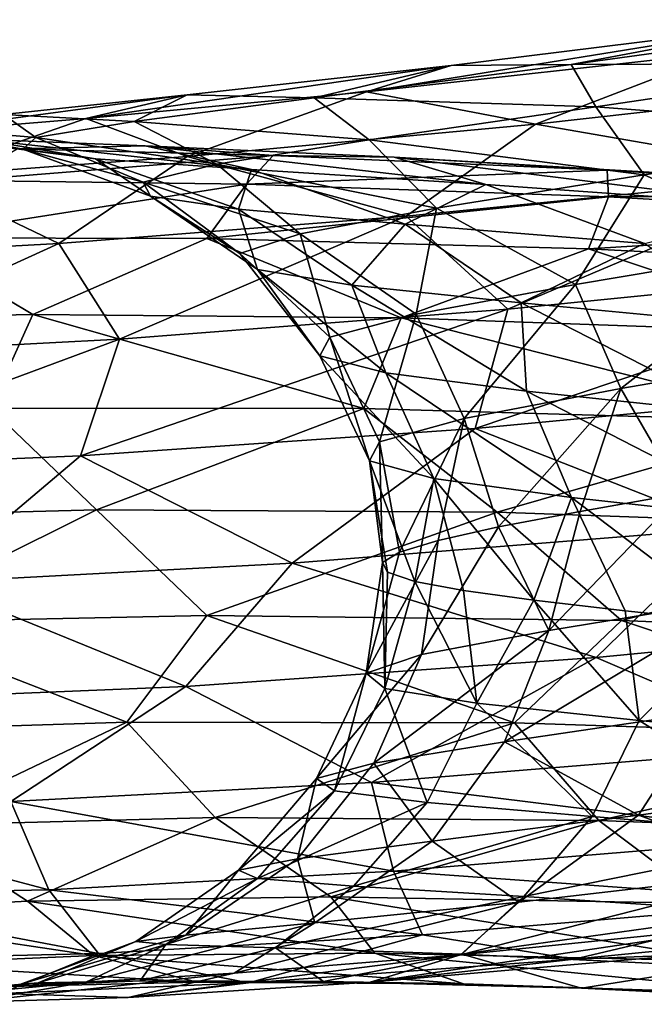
# Model space of a CAD drawing. Header units: metres. Extents: x -109 to 109, y -917 to 389.
# Tile 302 of 656: x -15.52 to -12.03, y -741.1 to -735.6. Entities that reach past the tile are written whole.
import ezdxf

# ---------------------------------------------------------------- set-up
doc = ezdxf.new("R2010")
doc.units = ezdxf.units.M
doc.layers.add('solid_24503124_XXX_01_SW0001', color=7, linetype='CONTINUOUS')

msp = doc.modelspace()

# ---------------------------------------------------------------- linework, layer by layer
at = {"layer": 'solid_24503124_XXX_01_SW0001'}
for points in [[(-13.584743, -736.002747, 8.845811), (-11.234116, -735.623169, 10.522009), (-13.112014, -735.854736, 8.302003)], [(-13.584743, -736.002747, 8.845811), (-11.599133, -735.782959, 11.141379), (-11.234116, -735.623169, 10.522009)], [(-13.112014, -735.854736, 8.302003), (-11.234116, -735.623169, 10.522009), (-12.441246, -735.85022, 8.004327)], [(-12.441246, -735.85022, 8.004327), (-10.62287, -735.599792, 10.115612), (-10.661049, -735.841858, 9.090903)], [(-11.234116, -735.623169, 10.522009), (-10.62287, -735.599792, 10.115612), (-12.441246, -735.85022, 8.004327)], [(-12.640524, -736.183472, 10.972445), (-11.599133, -735.782959, 11.141379), (-13.584743, -736.002747, 8.845811)], [(-12.640524, -736.183472, 10.972445), (-10.311441, -735.921997, 13.065852), (-11.599133, -735.782959, 11.141379)], [(-15.150919, -736.151917, 6.243143), (-13.112014, -735.854736, 8.302003), (-14.585745, -736.019409, 5.792277)], [(-15.150919, -736.151917, 6.243143), (-13.584743, -736.002747, 8.845811), (-13.112014, -735.854736, 8.302003)], [(-14.585745, -736.019409, 5.792277), (-13.112014, -735.854736, 8.302003), (-13.875498, -736.03595, 5.611665)], [(-13.875498, -736.03595, 5.611665), (-12.441246, -735.85022, 8.004327), (-12.303212, -736.085815, 6.998946)], [(-13.112014, -735.854736, 8.302003), (-12.441246, -735.85022, 8.004327), (-13.875498, -736.03595, 5.611665)], [(-12.441246, -735.85022, 8.004327), (-10.661049, -735.841858, 9.090903), (-12.303212, -736.085815, 6.998946)], [(-12.303212, -736.085815, 6.998946), (-10.661049, -735.841858, 9.090903), (-10.507418, -736.2229, 8.354385)], [(-11.019977, -736.463928, 13.147099), (-10.311441, -735.921997, 13.065852), (-12.640524, -736.183472, 10.972445)], [(-16.250217, -736.242126, 3.410192), (-14.585745, -736.019409, 5.792277), (-15.611268, -736.12854, 3.066947)], [(-16.250217, -736.242126, 3.410192), (-15.150919, -736.151917, 6.243143), (-14.585745, -736.019409, 5.792277)], [(-15.611268, -736.12854, 3.066947), (-14.585745, -736.019409, 5.792277), (-14.882175, -736.167664, 3.007974)], [(-14.585351, -736.364807, 8.512247), (-13.584743, -736.002747, 8.845811), (-15.150919, -736.151917, 6.243143)], [(-14.585745, -736.019409, 5.792277), (-13.875498, -736.03595, 5.611665), (-14.882175, -736.167664, 3.007974)], [(-14.585351, -736.364807, 8.512247), (-12.640524, -736.183472, 10.972445), (-13.584743, -736.002747, 8.845811)], [(-14.882175, -736.167664, 3.007974), (-13.875498, -736.03595, 5.611665), (-13.56845, -736.270386, 4.656163)], [(-13.875498, -736.03595, 5.611665), (-12.303212, -736.085815, 6.998946), (-13.56845, -736.270386, 4.656163)], [(-16.15694, -736.195801, 0.207508), (-15.611268, -736.12854, 3.066947), (-15.430674, -736.258423, 0.271322)], [(-15.611268, -736.12854, 3.066947), (-14.882175, -736.167664, 3.007974), (-15.430674, -736.258423, 0.271322)], [(-13.56845, -736.270386, 4.656163), (-12.303212, -736.085815, 6.998946), (-12.034204, -736.466125, 6.304258)], [(-12.303212, -736.085815, 6.998946), (-10.507418, -736.2229, 8.354385), (-12.034204, -736.466125, 6.304258)], [(-16.083378, -736.475952, 5.755353), (-15.150919, -736.151917, 6.243143), (-16.250217, -736.242126, 3.410192)], [(-16.083378, -736.475952, 5.755353), (-14.585351, -736.364807, 8.512247), (-15.150919, -736.151917, 6.243143)], [(-15.430674, -736.258423, 0.271322), (-14.882175, -736.167664, 3.007974), (-14.420639, -736.406494, 2.131889)], [(-14.882175, -736.167664, 3.007974), (-13.56845, -736.270386, 4.656163), (-14.420639, -736.406494, 2.131889)], [(-13.36322, -736.697388, 10.935564), (-12.640524, -736.183472, 10.972445), (-14.585351, -736.364807, 8.512247)], [(-13.36322, -736.697388, 10.935564), (-11.019977, -736.463928, 13.147099), (-12.640524, -736.183472, 10.972445)], [(-16.204737, -736.236389, -2.702304), (-16.15694, -736.195801, 0.207508), (-15.502394, -736.322693, -2.518184)], [(-16.204737, -736.236389, -2.702304), (-15.502394, -736.322693, -2.518184), (-15.097886, -736.376465, -5.277419)], [(-15.755654, -736.266907, -5.575765), (-16.204737, -736.236389, -2.702304), (-15.097886, -736.376465, -5.277419)], [(-16.15694, -736.195801, 0.207508), (-15.430674, -736.258423, 0.271322), (-15.502394, -736.322693, -2.518184)], [(-12.034204, -736.466125, 6.304258), (-10.507418, -736.2229, 8.354385), (-11.143415, -736.86377, 6.765063)], [(-15.755654, -736.266907, -5.575765), (-15.097886, -736.376465, -5.277419), (-14.226175, -736.436584, -7.924642)], [(-14.820153, -736.304932, -8.3279), (-15.755654, -736.266907, -5.575765), (-14.226175, -736.436584, -7.924642)], [(-15.534187, -736.321655, -8.485612), (-15.755654, -736.266907, -5.575765), (-14.820153, -736.304932, -8.3279)], [(-15.502394, -736.322693, -2.518184), (-15.430674, -736.258423, 0.271322), (-14.83202, -736.506958, -0.499917)], [(-15.430674, -736.258423, 0.271322), (-14.420639, -736.406494, 2.131889), (-14.83202, -736.506958, -0.499917)], [(-14.420639, -736.406494, 2.131889), (-13.56845, -736.270386, 4.656163), (-13.194127, -736.65332, 4.02283)], [(-13.56845, -736.270386, 4.656163), (-12.034204, -736.466125, 6.304258), (-13.194127, -736.65332, 4.02283)], [(-15.839771, -736.497314, -9.457391), (-15.534187, -736.321655, -8.485612), (-14.105421, -736.358948, -11.159221)], [(-14.105421, -736.358948, -11.159221), (-15.534187, -736.321655, -8.485612), (-14.820153, -736.304932, -8.3279)], [(-15.502394, -736.322693, -2.518184), (-14.83202, -736.506958, -0.499917), (-14.790667, -736.585815, -3.162794)], [(-15.097886, -736.376465, -5.277419), (-15.502394, -736.322693, -2.518184), (-14.790667, -736.585815, -3.162794)], [(-14.820153, -736.304932, -8.3279), (-14.226175, -736.436584, -7.924642), (-12.917649, -736.519714, -10.38308)], [(-13.430635, -736.367859, -10.878834), (-14.820153, -736.304932, -8.3279), (-12.917649, -736.519714, -10.38308)], [(-14.105421, -736.358948, -11.159221), (-14.820153, -736.304932, -8.3279), (-13.430635, -736.367859, -10.878834)], [(-15.302305, -736.849304, 8.357986), (-14.585351, -736.364807, 8.512247), (-16.083378, -736.475952, 5.755353)], [(-14.254937, -736.518738, -12.156269), (-15.839771, -736.497314, -9.457391), (-14.105421, -736.358948, -11.159221)], [(-15.302305, -736.849304, 8.357986), (-13.36322, -736.697388, 10.935564), (-14.585351, -736.364807, 8.512247)], [(-15.097886, -736.376465, -5.277419), (-14.790667, -736.585815, -3.162794), (-14.298494, -736.658508, -5.778206)], [(-14.226175, -736.436584, -7.924642), (-15.097886, -736.376465, -5.277419), (-14.298494, -736.658508, -5.778206)], [(-14.83202, -736.506958, -0.499917), (-14.420639, -736.406494, 2.131889), (-13.954906, -736.795532, 1.577594)], [(-14.420639, -736.406494, 2.131889), (-13.194127, -736.65332, 4.02283), (-13.954906, -736.795532, 1.577594)], [(-14.254937, -736.518738, -12.156269), (-14.105421, -736.358948, -11.159221), (-12.240439, -736.440125, -13.545986)], [(-12.240439, -736.440125, -13.545986), (-14.105421, -736.358948, -11.159221), (-13.430635, -736.367859, -10.878834)], [(-13.430635, -736.367859, -10.878834), (-12.917649, -736.519714, -10.38308), (-11.209643, -736.642944, -12.578962)], [(-11.626554, -736.473389, -13.152035), (-13.430635, -736.367859, -10.878834), (-11.209643, -736.642944, -12.578962)], [(-12.240439, -736.440125, -13.545986), (-13.430635, -736.367859, -10.878834), (-11.626554, -736.473389, -13.152035)], [(-14.226175, -736.436584, -7.924642), (-14.298494, -736.658508, -5.778206), (-13.368687, -736.741089, -8.270141)], [(-12.233253, -736.589783, -14.542949), (-14.254937, -736.518738, -12.156269), (-12.240439, -736.440125, -13.545986)], [(-12.917649, -736.519714, -10.38308), (-14.226175, -736.436584, -7.924642), (-13.368687, -736.741089, -8.270141)], [(-9.998995, -736.58197, -15.578738), (-12.240439, -736.440125, -13.545986), (-11.626554, -736.473389, -13.152035)], [(-12.233253, -736.589783, -14.542949), (-12.240439, -736.440125, -13.545986), (-9.998995, -736.58197, -15.578738)], [(-16.774958, -736.930176, 5.487166), (-15.302305, -736.849304, 8.357986), (-16.083378, -736.475952, 5.755353)], [(-16.165964, -736.818481, -10.143228), (-15.839771, -736.497314, -9.457391), (-14.254937, -736.518738, -12.156269)], [(-14.83202, -736.506958, -0.499917), (-13.954906, -736.795532, 1.577594), (-14.290854, -736.90509, -0.960756)], [(-14.790667, -736.585815, -3.162794), (-14.83202, -736.506958, -0.499917), (-14.290854, -736.90509, -0.960756)], [(-12.795407, -737.217468, 12.052466), (-11.019977, -736.463928, 13.147099), (-13.36322, -736.697388, 10.935564)], [(-13.194127, -736.65332, 4.02283), (-12.034204, -736.466125, 6.304258), (-12.416656, -737.078308, 4.611271)], [(-12.795407, -737.217468, 12.052466), (-10.234272, -736.960449, 14.163449), (-11.019977, -736.463928, 13.147099)], [(-12.034204, -736.466125, 6.304258), (-11.143415, -736.86377, 6.765063), (-12.416656, -737.078308, 4.611271)], [(-14.475547, -736.82196, -12.881135), (-16.165964, -736.818481, -10.143228), (-14.254937, -736.518738, -12.156269)], [(-14.475547, -736.82196, -12.881135), (-14.254937, -736.518738, -12.156269), (-12.233253, -736.589783, -14.542949)], [(-12.917649, -736.519714, -10.38308), (-13.368687, -736.741089, -8.270141), (-12.032274, -736.849426, -10.566752)], [(-11.209643, -736.642944, -12.578962), (-12.917649, -736.519714, -10.38308), (-12.032274, -736.849426, -10.566752)], [(-14.790667, -736.585815, -3.162794), (-14.290854, -736.90509, -0.960756), (-14.193531, -736.99585, -3.518802)], [(-14.298494, -736.658508, -5.778206), (-14.790667, -736.585815, -3.162794), (-14.193531, -736.99585, -3.518802)], [(-12.344037, -736.879395, -15.289558), (-14.475547, -736.82196, -12.881135), (-12.233253, -736.589783, -14.542949)], [(-12.344037, -736.879395, -15.289558), (-12.233253, -736.589783, -14.542949), (-9.839603, -736.727478, -16.5513)], [(-9.839603, -736.727478, -16.5513), (-12.233253, -736.589783, -14.542949), (-9.998995, -736.58197, -15.578738)], [(-14.298494, -736.658508, -5.778206), (-14.193531, -736.99585, -3.518802), (-13.665316, -737.082886, -6.02165)], [(-13.368687, -736.741089, -8.270141), (-14.298494, -736.658508, -5.778206), (-13.665316, -737.082886, -6.02165)], [(-13.954906, -736.795532, 1.577594), (-13.194127, -736.65332, 4.02283), (-13.307652, -737.243713, 2.270593)], [(-13.194127, -736.65332, 4.02283), (-12.416656, -737.078308, 4.611271), (-13.307652, -737.243713, 2.270593)], [(-14.963743, -737.384888, 9.53329), (-13.36322, -736.697388, 10.935564), (-15.302305, -736.849304, 8.357986)], [(-14.963743, -737.384888, 9.53329), (-12.795407, -737.217468, 12.052466), (-13.36322, -736.697388, 10.935564)], [(-9.839312, -737.008057, -17.30187), (-12.344037, -736.879395, -15.289558), (-9.839603, -736.727478, -16.5513)], [(-13.368687, -736.741089, -8.270141), (-13.665316, -737.082886, -6.02165), (-12.721569, -737.181519, -8.397423)], [(-12.032274, -736.849426, -10.566752), (-13.368687, -736.741089, -8.270141), (-12.721569, -737.181519, -8.397423)], [(-15.447536, -737.246643, -12.345836), (-17.026443, -737.278625, -9.429431), (-16.165964, -736.818481, -10.143228)], [(-15.447536, -737.246643, -12.345836), (-16.165964, -736.818481, -10.143228), (-14.475547, -736.82196, -12.881135)], [(-13.391288, -737.265015, -14.94594), (-15.447536, -737.246643, -12.345836), (-14.475547, -736.82196, -12.881135)], [(-13.391288, -737.265015, -14.94594), (-14.475547, -736.82196, -12.881135), (-12.344037, -736.879395, -15.289558)], [(-14.290854, -736.90509, -0.960756), (-13.954906, -736.795532, 1.577594), (-13.789179, -737.372131, -0.187353)], [(-13.954906, -736.795532, 1.577594), (-13.307652, -737.243713, 2.270593), (-13.789179, -737.372131, -0.187353)], [(-16.670393, -737.473206, 6.679777), (-15.302305, -736.849304, 8.357986), (-16.774958, -736.930176, 5.487166)], [(-16.670393, -737.473206, 6.679777), (-14.963743, -737.384888, 9.53329), (-15.302305, -736.849304, 8.357986)], [(-10.923647, -737.3526, -17.156515), (-13.391288, -737.265015, -14.94594), (-12.344037, -736.879395, -15.289558)], [(-12.032274, -736.849426, -10.566752), (-12.721569, -737.181519, -8.397423), (-11.392673, -737.307129, -10.577786)], [(-12.416656, -737.078308, 4.611271), (-11.143415, -736.86377, 6.765063), (-12.16346, -737.660095, 4.381044)], [(-10.923647, -737.3526, -17.156515), (-12.344037, -736.879395, -15.289558), (-9.839312, -737.008057, -17.30187)], [(-11.143415, -736.86377, 6.765063), (-10.914122, -737.444275, 6.493833), (-12.16346, -737.660095, 4.381044)], [(-14.290854, -736.90509, -0.960756), (-13.789179, -737.372131, -0.187353), (-13.845047, -737.476807, -2.691102)], [(-14.193531, -736.99585, -3.518802), (-14.290854, -736.90509, -0.960756), (-13.845047, -737.476807, -2.691102)], [(-14.193531, -736.99585, -3.518802), (-13.845047, -737.476807, -2.691102), (-13.475883, -737.572632, -5.166552)], [(-13.665316, -737.082886, -6.02165), (-14.193531, -736.99585, -3.518802), (-13.475883, -737.572632, -5.166552)], [(-12.978106, -737.882629, 12.143282), (-10.234272, -736.960449, 14.163449), (-12.795407, -737.217468, 12.052466)], [(-12.978106, -737.882629, 12.143282), (-10.376883, -737.636475, 14.283463), (-10.234272, -736.960449, 14.163449)], [(-13.665316, -737.082886, -6.02165), (-13.475883, -737.572632, -5.166552), (-12.690047, -737.674866, -7.540931)], [(-12.721569, -737.181519, -8.397423), (-13.665316, -737.082886, -6.02165), (-12.690047, -737.674866, -7.540931)], [(-13.307652, -737.243713, 2.270593), (-12.416656, -737.078308, 4.611271), (-13.038274, -737.827209, 2.084916)], [(-12.416656, -737.078308, 4.611271), (-12.16346, -737.660095, 4.381044), (-13.038274, -737.827209, 2.084916)], [(-15.180852, -738.036499, 9.588727), (-12.795407, -737.217468, 12.052466), (-14.963743, -737.384888, 9.53329)], [(-15.180852, -738.036499, 9.588727), (-12.978106, -737.882629, 12.143282), (-12.795407, -737.217468, 12.052466)], [(-12.721569, -737.181519, -8.397423), (-12.690047, -737.674866, -7.540931), (-11.514881, -737.798828, -9.74588)], [(-11.392673, -737.307129, -10.577786), (-12.721569, -737.181519, -8.397423), (-11.514881, -737.798828, -9.74588)], [(-15.685718, -737.769104, -12.60717), (-17.026443, -737.278625, -9.429431), (-15.447536, -737.246643, -12.345836)], [(-13.59994, -737.770935, -15.245871), (-15.685718, -737.769104, -12.60717), (-15.447536, -737.246643, -12.345836)], [(-13.59994, -737.770935, -15.245871), (-15.447536, -737.246643, -12.345836), (-13.391288, -737.265015, -14.94594)], [(-13.789179, -737.372131, -0.187353), (-13.307652, -737.243713, 2.270593), (-13.511859, -737.957581, -0.326353)], [(-11.096289, -737.844177, -17.489546), (-13.59994, -737.770935, -15.245871), (-13.391288, -737.265015, -14.94594)], [(-13.307652, -737.243713, 2.270593), (-13.038274, -737.827209, 2.084916), (-13.511859, -737.957581, -0.326353)], [(-11.096289, -737.844177, -17.489546), (-13.391288, -737.265015, -14.94594), (-10.923647, -737.3526, -17.156515)], [(-16.915161, -738.109009, 6.694734), (-14.963743, -737.384888, 9.53329), (-16.670393, -737.473206, 6.679777)], [(-16.915161, -738.109009, 6.694734), (-15.180852, -738.036499, 9.588727), (-14.963743, -737.384888, 9.53329)], [(-13.845047, -737.476807, -2.691102), (-13.789179, -737.372131, -0.187353), (-13.568265, -738.064575, -2.782767)], [(-13.789179, -737.372131, -0.187353), (-13.511859, -737.957581, -0.326353), (-13.568265, -738.064575, -2.782767)], [(-12.16346, -737.660095, 4.381044), (-10.914122, -737.444275, 6.493833), (-11.824941, -738.246887, 4.711415)], [(-13.845047, -737.476807, -2.691102), (-13.568265, -738.064575, -2.782767), (-13.208079, -738.162842, -5.211739)], [(-13.475883, -737.572632, -5.166552), (-13.845047, -737.476807, -2.691102), (-13.208079, -738.162842, -5.211739)], [(-13.475883, -737.572632, -5.166552), (-13.208079, -738.162842, -5.211739), (-12.439433, -738.267639, -7.541966)], [(-12.690047, -737.674866, -7.540931), (-13.475883, -737.572632, -5.166552), (-12.439433, -738.267639, -7.541966)], [(-13.038274, -737.827209, 2.084916), (-12.16346, -737.660095, 4.381044), (-12.846491, -738.433105, 2.260844)], [(-12.978106, -737.882629, 12.143282), (-11.559558, -738.439331, 13.400329), (-10.376883, -737.636475, 14.283463)], [(-12.16346, -737.660095, 4.381044), (-12.391918, -738.34668, 3.510784), (-12.846491, -738.433105, 2.260844)], [(-12.16346, -737.660095, 4.381044), (-11.824941, -738.246887, 4.711415), (-12.391918, -738.34668, 3.510784)], [(-12.690047, -737.674866, -7.540931), (-12.439433, -738.267639, -7.541966), (-11.289081, -738.394226, -9.706479)], [(-11.514881, -737.798828, -9.74588), (-12.690047, -737.674866, -7.540931), (-11.289081, -738.394226, -9.706479)], [(-15.685718, -737.769104, -12.60717), (-15.091369, -738.337952, -13.75095), (-16.865795, -738.384399, -10.899496)], [(-13.59994, -737.770935, -15.245871), (-15.091369, -738.337952, -13.75095), (-15.685718, -737.769104, -12.60717)], [(-13.59994, -737.770935, -15.245871), (-12.855296, -738.351257, -16.258368), (-15.091369, -738.337952, -13.75095)], [(-11.096289, -737.844177, -17.489546), (-12.855296, -738.351257, -16.258368), (-13.59994, -737.770935, -15.245871)], [(-13.511859, -737.957581, -0.326353), (-13.038274, -737.827209, 2.084916), (-13.400823, -738.573425, -0.332304)], [(-13.038274, -737.827209, 2.084916), (-13.1839, -738.507996, 0.975769), (-13.400823, -738.573425, -0.332304)], [(-13.038274, -737.827209, 2.084916), (-12.846491, -738.433105, 2.260844), (-13.1839, -738.507996, 0.975769)], [(-15.180852, -738.036499, 9.588727), (-13.999874, -738.635437, 11.086286), (-12.978106, -737.882629, 12.143282)], [(-12.978106, -737.882629, 12.143282), (-13.999874, -738.635437, 11.086286), (-11.559558, -738.439331, 13.400329)], [(-11.096289, -737.844177, -17.489546), (-10.22867, -738.443176, -18.351242), (-12.855296, -738.351257, -16.258368)], [(-13.568265, -738.064575, -2.782767), (-13.511859, -737.957581, -0.326353), (-13.495052, -738.631775, -1.65543)], [(-13.511859, -737.957581, -0.326353), (-13.400823, -738.573425, -0.332304), (-13.495052, -738.631775, -1.65543)], [(-16.915161, -738.109009, 6.694734), (-16.017756, -738.743225, 8.391068), (-15.180852, -738.036499, 9.588727)], [(-15.180852, -738.036499, 9.588727), (-16.017756, -738.743225, 8.391068), (-13.999874, -738.635437, 11.086286)], [(-13.568265, -738.064575, -2.782767), (-13.495052, -738.631775, -1.65543), (-13.466116, -738.685486, -2.986872)], [(-13.568265, -738.064575, -2.782767), (-13.466116, -738.685486, -2.986872), (-13.314391, -738.736755, -4.309229)], [(-13.208079, -738.162842, -5.211739), (-13.568265, -738.064575, -2.782767), (-13.314391, -738.736755, -4.309229)], [(-13.208079, -738.162842, -5.211739), (-13.314391, -738.736755, -4.309229), (-13.041946, -738.787903, -5.606948)], [(-13.208079, -738.162842, -5.211739), (-13.041946, -738.787903, -5.606948), (-12.64932, -738.841736, -6.874525)], [(-12.439433, -738.267639, -7.541966), (-13.208079, -738.162842, -5.211739), (-12.64932, -738.841736, -6.874525)], [(-12.439433, -738.267639, -7.541966), (-12.64932, -738.841736, -6.874525), (-12.139954, -738.900757, -8.101999)], [(-11.824941, -738.246887, 4.711415), (-11.475773, -738.832275, 5.392819), (-12.567045, -739.011353, 3.212716)], [(-12.391918, -738.34668, 3.510784), (-11.824941, -738.246887, 4.711415), (-12.567045, -739.011353, 3.212716)], [(-12.439433, -738.267639, -7.541966), (-12.139954, -738.900757, -8.101999), (-11.520655, -738.967224, -9.27534)], [(-11.289081, -738.394226, -9.706479), (-12.439433, -738.267639, -7.541966), (-11.520655, -738.967224, -9.27534)], [(-16.865795, -738.384399, -10.899496), (-15.091369, -738.337952, -13.75095), (-16.355711, -738.965942, -11.771416)], [(-15.091369, -738.337952, -13.75095), (-14.476439, -738.927856, -14.508165), (-16.355711, -738.965942, -11.771416)], [(-15.091369, -738.337952, -13.75095), (-12.855296, -738.351257, -16.258368), (-14.476439, -738.927856, -14.508165)], [(-12.855296, -738.351257, -16.258368), (-12.161243, -738.954712, -16.886316), (-14.476439, -738.927856, -14.508165)], [(-12.855296, -738.351257, -16.258368), (-10.22867, -738.443176, -18.351242), (-12.161243, -738.954712, -16.886316)], [(-12.846491, -738.433105, 2.260844), (-12.391918, -738.34668, 3.510784), (-12.567045, -739.011353, 3.212716)], [(-11.559558, -738.439331, 13.400329), (-13.999874, -738.635437, 11.086286), (-12.301537, -739.162109, 12.520972)], [(-12.846491, -738.433105, 2.260844), (-12.567045, -739.011353, 3.212716), (-13.277759, -739.146118, 0.878942)], [(-13.1839, -738.507996, 0.975769), (-12.846491, -738.433105, 2.260844), (-13.277759, -739.146118, 0.878942)], [(-11.559558, -738.439331, 13.400329), (-12.301537, -739.162109, 12.520972), (-9.640441, -738.905823, 14.512486)], [(-10.22867, -738.443176, -18.351242), (-9.482758, -739.064392, -18.841602), (-12.161243, -738.954712, -16.886316)], [(-13.1839, -738.507996, 0.975769), (-13.277759, -739.146118, 0.878942), (-13.58582, -739.249268, -1.540627)], [(-13.400823, -738.573425, -0.332304), (-13.1839, -738.507996, 0.975769), (-13.58582, -739.249268, -1.540627)], [(-13.495052, -738.631775, -1.65543), (-13.400823, -738.573425, -0.332304), (-13.58582, -739.249268, -1.540627)], [(-13.999874, -738.635437, 11.086286), (-16.017756, -738.743225, 8.391068), (-14.592682, -739.32312, 10.105963)], [(-13.999874, -738.635437, 11.086286), (-14.592682, -739.32312, 10.105963), (-12.301537, -739.162109, 12.520972)], [(-13.495052, -738.631775, -1.65543), (-13.58582, -739.249268, -1.540627), (-13.481248, -739.334717, -3.976833)], [(-13.466116, -738.685486, -2.986872), (-13.495052, -738.631775, -1.65543), (-13.481248, -739.334717, -3.976833)], [(-13.314391, -738.736755, -4.309229), (-13.466116, -738.685486, -2.986872), (-13.481248, -739.334717, -3.976833)], [(-16.017756, -738.743225, 8.391068), (-16.447739, -739.399475, 7.340017), (-14.592682, -739.32312, 10.105963)], [(-13.314391, -738.736755, -4.309229), (-13.481248, -739.334717, -3.976833), (-12.968969, -739.417664, -6.358997)], [(-13.041946, -738.787903, -5.606948), (-13.314391, -738.736755, -4.309229), (-12.968969, -739.417664, -6.358997)], [(-12.64932, -738.841736, -6.874525), (-13.041946, -738.787903, -5.606948), (-12.968969, -739.417664, -6.358997)], [(-12.64932, -738.841736, -6.874525), (-12.968969, -739.417664, -6.358997), (-12.061923, -739.513489, -8.618484)], [(-11.475773, -738.832275, 5.392819), (-11.693785, -739.467651, 5.44629), (-12.81293, -739.63269, 3.225289)], [(-12.567045, -739.011353, 3.212716), (-11.475773, -738.832275, 5.392819), (-12.81293, -739.63269, 3.225289)], [(-12.139954, -738.900757, -8.101999), (-12.64932, -738.841736, -6.874525), (-12.061923, -739.513489, -8.618484)], [(-14.92147, -739.522339, -13.607116), (-16.355711, -738.965942, -11.771416), (-14.476439, -738.927856, -14.508165)], [(-12.757189, -739.5271, -16.091841), (-14.92147, -739.522339, -13.607116), (-14.476439, -738.927856, -14.508165)], [(-12.757189, -739.5271, -16.091841), (-14.476439, -738.927856, -14.508165), (-12.161243, -738.954712, -16.886316)], [(-11.131484, -739.662903, 13.013884), (-9.640441, -738.905823, 14.512486), (-12.301537, -739.162109, 12.520972)], [(-11.520655, -738.967224, -9.27534), (-12.139954, -738.900757, -8.101999), (-12.061923, -739.513489, -8.618484)], [(-14.92147, -739.522339, -13.607116), (-16.630299, -739.577087, -10.788439), (-16.355711, -738.965942, -11.771416)], [(-10.205616, -739.610168, -18.174097), (-12.757189, -739.5271, -16.091841), (-12.161243, -738.954712, -16.886316)], [(-10.205616, -739.610168, -18.174097), (-12.161243, -738.954712, -16.886316), (-9.482758, -739.064392, -18.841602)], [(-11.520655, -738.967224, -9.27534), (-12.061923, -739.513489, -8.618484), (-10.790531, -739.637451, -10.691685)], [(-12.567045, -739.011353, 3.212716), (-12.81293, -739.63269, 3.225289), (-13.543817, -739.75177, 0.846615)], [(-13.277759, -739.146118, 0.878942), (-12.567045, -739.011353, 3.212716), (-13.543817, -739.75177, 0.846615)], [(-13.277759, -739.146118, 0.878942), (-13.543817, -739.75177, 0.846615), (-13.863828, -739.838196, -1.620457)], [(-13.58582, -739.249268, -1.540627), (-13.277759, -739.146118, 0.878942), (-13.863828, -739.838196, -1.620457)], [(-13.55599, -739.860107, 10.770594), (-12.301537, -739.162109, 12.520972), (-14.592682, -739.32312, 10.105963)], [(-13.55599, -739.860107, 10.770594), (-11.131484, -739.662903, 13.013884), (-12.301537, -739.162109, 12.520972)], [(-13.58582, -739.249268, -1.540627), (-13.863828, -739.838196, -1.620457), (-13.762487, -739.906311, -4.105362)], [(-13.481248, -739.334717, -3.976833), (-13.58582, -739.249268, -1.540627), (-13.762487, -739.906311, -4.105362)], [(-15.569429, -739.967224, 8.148041), (-14.592682, -739.32312, 10.105963), (-16.447739, -739.399475, 7.340017)], [(-15.569429, -739.967224, 8.148041), (-13.55599, -739.860107, 10.770594), (-14.592682, -739.32312, 10.105963)], [(-13.481248, -739.334717, -3.976833), (-13.762487, -739.906311, -4.105362), (-13.24476, -739.971741, -6.535964)], [(-12.968969, -739.417664, -6.358997), (-13.481248, -739.334717, -3.976833), (-13.24476, -739.971741, -6.535964)], [(-12.968969, -739.417664, -6.358997), (-13.24476, -739.971741, -6.535964), (-12.323637, -740.050598, -8.842143)], [(-12.061923, -739.513489, -8.618484), (-12.968969, -739.417664, -6.358997), (-12.323637, -740.050598, -8.842143)], [(-12.81293, -739.63269, 3.225289), (-11.693785, -739.467651, 5.44629), (-12.064944, -740.041748, 5.559693)], [(-11.693785, -739.467651, 5.44629), (-10.545218, -739.836121, 7.619156), (-12.064944, -740.041748, 5.559693)], [(-16.130617, -740.099609, -10.930878), (-16.630299, -739.577087, -10.788439), (-14.92147, -739.522339, -13.607116)], [(-14.428275, -740.056274, -13.660053), (-16.130617, -740.099609, -10.930878), (-14.92147, -739.522339, -13.607116)], [(-14.428275, -740.056274, -13.660053), (-14.92147, -739.522339, -13.607116), (-12.757189, -739.5271, -16.091841)], [(-12.286788, -740.07312, -16.058598), (-14.428275, -740.056274, -13.660053), (-12.757189, -739.5271, -16.091841)], [(-12.286788, -740.07312, -16.058598), (-12.757189, -739.5271, -16.091841), (-10.205616, -739.610168, -18.174097)], [(-12.061923, -739.513489, -8.618484), (-12.323637, -740.050598, -8.842143), (-11.030068, -740.158569, -10.958944)], [(-10.790531, -739.637451, -10.691685), (-12.061923, -739.513489, -8.618484), (-11.030068, -740.158569, -10.958944)], [(-13.543817, -739.75177, 0.846615), (-12.81293, -739.63269, 3.225289), (-13.217646, -740.187744, 3.271895)], [(-12.81293, -739.63269, 3.225289), (-12.064944, -740.041748, 5.559693), (-13.217646, -740.187744, 3.271895)], [(-9.773773, -740.168579, -18.061043), (-12.286788, -740.07312, -16.058598), (-10.205616, -739.610168, -18.174097)], [(-11.10331, -740.16394, 12.382051), (-11.131484, -739.662903, 13.013884), (-13.55599, -739.860107, 10.770594)], [(-13.543817, -739.75177, 0.846615), (-13.217646, -740.187744, 3.271895), (-13.969894, -740.286011, 0.821941)], [(-13.863828, -739.838196, -1.620457), (-13.543817, -739.75177, 0.846615), (-13.969894, -740.286011, 0.821941)], [(-13.433921, -740.35553, 10.15499), (-13.55599, -739.860107, 10.770594), (-15.569429, -739.967224, 8.148041)], [(-13.863828, -739.838196, -1.620457), (-13.969894, -740.286011, 0.821941), (-14.298385, -740.350403, -1.718773)], [(-13.762487, -739.906311, -4.105362), (-13.863828, -739.838196, -1.620457), (-14.298385, -740.350403, -1.718773)], [(-13.433921, -740.35553, 10.15499), (-11.10331, -740.16394, 12.382051), (-13.55599, -739.860107, 10.770594)], [(-12.064944, -740.041748, 5.559693), (-10.545218, -739.836121, 7.619156), (-11.2107, -740.351257, 7.617389)], [(-13.762487, -739.906311, -4.105362), (-14.298385, -740.350403, -1.718773), (-14.192392, -740.395996, -4.277516)], [(-13.24476, -739.971741, -6.535964), (-13.762487, -739.906311, -4.105362), (-14.192392, -740.395996, -4.277516)], [(-15.358705, -740.459412, 7.565439), (-15.569429, -739.967224, 8.148041), (-17.108229, -739.996399, 5.222054)], [(-15.358705, -740.459412, 7.565439), (-13.433921, -740.35553, 10.15499), (-15.569429, -739.967224, 8.148041)], [(-13.24476, -739.971741, -6.535964), (-14.192392, -740.395996, -4.277516), (-13.657053, -740.438965, -6.779951)], [(-12.323637, -740.050598, -8.842143), (-13.24476, -739.971741, -6.535964), (-13.657053, -740.438965, -6.779951)], [(-16.816462, -740.487793, 4.687382), (-15.358705, -740.459412, 7.565439), (-17.108229, -739.996399, 5.222054)], [(-15.476091, -740.523499, -11.059464), (-16.130617, -740.099609, -10.930878), (-14.428275, -740.056274, -13.660053)], [(-13.782513, -740.49939, -13.671665), (-15.476091, -740.523499, -11.059464), (-14.428275, -740.056274, -13.660053)], [(-13.782513, -740.49939, -13.671665), (-14.428275, -740.056274, -13.660053), (-12.286788, -740.07312, -16.058598)], [(-11.671218, -740.536011, -15.957686), (-13.782513, -740.49939, -13.671665), (-12.286788, -740.07312, -16.058598)], [(-12.323637, -740.050598, -8.842143), (-13.657053, -740.438965, -6.779951), (-12.705826, -740.496216, -9.153837)], [(-13.217646, -740.187744, 3.271895), (-12.064944, -740.041748, 5.559693), (-12.734517, -740.528015, 5.449153)], [(-12.064944, -740.041748, 5.559693), (-11.2107, -740.351257, 7.617389), (-12.734517, -740.528015, 5.449153)], [(-11.030068, -740.158569, -10.958944), (-12.323637, -740.050598, -8.842143), (-12.705826, -740.496216, -9.153837)], [(-11.671218, -740.536011, -15.957686), (-12.286788, -740.07312, -16.058598), (-9.773773, -740.168579, -18.061043)], [(-15.476091, -740.523499, -11.059464), (-16.704319, -740.588196, -8.197695), (-16.130617, -740.099609, -10.930878)], [(-13.969894, -740.286011, 0.821941), (-13.217646, -740.187744, 3.271895), (-13.872639, -740.644165, 3.054028)], [(-13.217646, -740.187744, 3.271895), (-12.734517, -740.528015, 5.449153), (-13.872639, -740.644165, 3.054028)], [(-11.064045, -740.523987, 11.610491), (-11.10331, -740.16394, 12.382051), (-13.433921, -740.35553, 10.15499)], [(-11.030068, -740.158569, -10.958944), (-12.705826, -740.496216, -9.153837), (-11.370655, -740.584045, -11.332253)], [(-13.969894, -740.286011, 0.821941), (-13.872639, -740.644165, 3.054028), (-14.593241, -740.712585, 0.501643)], [(-14.298385, -740.350403, -1.718773), (-13.969894, -740.286011, 0.821941), (-14.593241, -740.712585, 0.501643)], [(-13.271758, -740.711487, 9.40564), (-13.433921, -740.35553, 10.15499), (-15.358705, -740.459412, 7.565439)], [(-14.298385, -740.350403, -1.718773), (-14.593241, -740.712585, 0.501643), (-14.872904, -740.747925, -2.134311)], [(-14.192392, -740.395996, -4.277516), (-14.298385, -740.350403, -1.718773), (-14.872904, -740.747925, -2.134311)], [(-13.271758, -740.711487, 9.40564), (-11.064045, -740.523987, 11.610491), (-13.433921, -740.35553, 10.15499)], [(-11.2107, -740.351257, 7.617389), (-11.397698, -740.653442, 8.354671), (-13.058743, -740.822266, 6.134905)], [(-12.734517, -740.528015, 5.449153), (-11.2107, -740.351257, 7.617389), (-13.058743, -740.822266, 6.134905)], [(-14.192392, -740.395996, -4.277516), (-14.872904, -740.747925, -2.134311), (-14.70366, -740.76593, -4.77855)], [(-13.657053, -740.438965, -6.779951), (-14.192392, -740.395996, -4.277516), (-14.70366, -740.76593, -4.77855)], [(-15.080489, -740.815063, 6.859955), (-15.358705, -740.459412, 7.565439), (-16.816462, -740.487793, 4.687382)], [(-15.080489, -740.815063, 6.859955), (-13.271758, -740.711487, 9.40564), (-15.358705, -740.459412, 7.565439)], [(-13.657053, -740.438965, -6.779951), (-14.70366, -740.76593, -4.77855), (-14.091475, -740.783752, -7.354448)], [(-12.705826, -740.496216, -9.153837), (-13.657053, -740.438965, -6.779951), (-14.091475, -740.783752, -7.354448)], [(-16.432379, -740.846802, 4.045166), (-15.080489, -740.815063, 6.859955), (-16.816462, -740.487793, 4.687382)], [(-15.106515, -740.825928, -10.39264), (-16.704319, -740.588196, -8.197695), (-15.476091, -740.523499, -11.059464)], [(-13.536764, -740.813843, -12.961452), (-15.476091, -740.523499, -11.059464), (-13.782513, -740.49939, -13.671665)], [(-13.536764, -740.813843, -12.961452), (-15.106515, -740.825928, -10.39264), (-15.476091, -740.523499, -11.059464)], [(-12.734517, -740.528015, 5.449153), (-13.058743, -740.822266, 6.134905), (-14.322214, -740.92511, 3.665548)], [(-13.872639, -740.644165, 3.054028), (-12.734517, -740.528015, 5.449153), (-14.322214, -740.92511, 3.665548)], [(-12.705826, -740.496216, -9.153837), (-14.091475, -740.783752, -7.354448), (-13.052789, -740.818787, -9.788292)], [(-11.554311, -740.858154, -15.22468), (-13.782513, -740.49939, -13.671665), (-11.671218, -740.536011, -15.957686)], [(-11.554311, -740.858154, -15.22468), (-13.536764, -740.813843, -12.961452), (-13.782513, -740.49939, -13.671665)], [(-12.425188, -740.846252, 9.327689), (-11.064045, -740.523987, 11.610491), (-13.271758, -740.711487, 9.40564)], [(-11.370655, -740.584045, -11.332253), (-12.705826, -740.496216, -9.153837), (-13.052789, -740.818787, -9.788292)], [(-12.425188, -740.846252, 9.327689), (-10.231038, -740.630554, 11.395691), (-11.064045, -740.523987, 11.610491)], [(-11.370655, -740.584045, -11.332253), (-13.052789, -740.818787, -9.788292), (-11.621704, -740.888, -12.011463)], [(-15.106515, -740.825928, -10.39264), (-16.21913, -740.874512, -7.594156), (-16.704319, -740.588196, -8.197695)], [(-11.801411, -740.822449, 8.946301), (-10.231038, -740.630554, 11.395691), (-12.425188, -740.846252, 9.327689)], [(-13.872639, -740.644165, 3.054028), (-14.322214, -740.92511, 3.665548), (-15.151205, -740.975159, 1.018218)], [(-14.593241, -740.712585, 0.501643), (-13.872639, -740.644165, 3.054028), (-15.151205, -740.975159, 1.018218)], [(-11.397698, -740.653442, 8.354671), (-11.801411, -740.822449, 8.946301), (-13.564563, -740.976318, 6.645535)], [(-13.058743, -740.822266, 6.134905), (-11.397698, -740.653442, 8.354671), (-13.564563, -740.976318, 6.645535)], [(-14.593241, -740.712585, 0.501643), (-15.151205, -740.975159, 1.018218), (-15.52026, -740.987732, -1.729528)], [(-14.872904, -740.747925, -2.134311), (-14.593241, -740.712585, 0.501643), (-15.52026, -740.987732, -1.729528)], [(-14.872904, -740.747925, -2.134311), (-15.52026, -740.987732, -1.729528), (-15.417099, -740.97937, -4.498726)], [(-14.70366, -740.76593, -4.77855), (-14.872904, -740.747925, -2.134311), (-15.417099, -740.97937, -4.498726)], [(-14.243166, -740.978333, 6.917536), (-13.271758, -740.711487, 9.40564), (-15.080489, -740.815063, 6.859955)], [(-14.243166, -740.978333, 6.917536), (-12.425188, -740.846252, 9.327689), (-13.271758, -740.711487, 9.40564)], [(-14.70366, -740.76593, -4.77855), (-15.417099, -740.97937, -4.498726), (-14.847148, -740.967957, -7.20861)], [(-14.091475, -740.783752, -7.354448), (-14.70366, -740.76593, -4.77855), (-14.847148, -740.967957, -7.20861)], [(-14.091475, -740.783752, -7.354448), (-14.847148, -740.967957, -7.20861), (-13.82456, -740.972046, -9.780548)], [(-13.052789, -740.818787, -9.788292), (-14.091475, -740.783752, -7.354448), (-13.82456, -740.972046, -9.780548)], [(-15.62739, -741.038391, 4.234221), (-15.080489, -740.815063, 6.859955), (-16.432379, -740.846802, 4.045166)], [(-14.529031, -740.97522, -9.975775), (-16.21913, -740.874512, -7.594156), (-15.106515, -740.825928, -10.39264)], [(-15.62739, -741.038391, 4.234221), (-14.243166, -740.978333, 6.917536), (-15.080489, -740.815063, 6.859955)], [(-13.042678, -740.984802, -12.455914), (-15.106515, -740.825928, -10.39264), (-13.536764, -740.813843, -12.961452)], [(-13.042678, -740.984802, -12.455914), (-14.529031, -740.97522, -9.975775), (-15.106515, -740.825928, -10.39264)], [(-13.058743, -740.822266, 6.134905), (-13.564563, -740.976318, 6.645535), (-14.914027, -741.060303, 4.079058)], [(-14.322214, -740.92511, 3.665548), (-13.058743, -740.822266, 6.134905), (-14.914027, -741.060303, 4.079058)], [(-13.564563, -740.976318, 6.645535), (-12.425188, -740.846252, 9.327689), (-14.243166, -740.978333, 6.917536)], [(-13.052789, -740.818787, -9.788292), (-13.82456, -740.972046, -9.780548), (-12.383786, -741.009644, -12.141745)], [(-13.564563, -740.976318, 6.645535), (-11.801411, -740.822449, 8.946301), (-12.425188, -740.846252, 9.327689)], [(-11.15804, -741.047852, -14.645857), (-13.536764, -740.813843, -12.961452), (-11.554311, -740.858154, -15.22468)], [(-11.15804, -741.047852, -14.645857), (-13.042678, -740.984802, -12.455914), (-13.536764, -740.813843, -12.961452)], [(-11.621704, -740.888, -12.011463), (-13.052789, -740.818787, -9.788292), (-12.383786, -741.009644, -12.141745)], [(-14.529031, -740.97522, -9.975775), (-15.574835, -740.999817, -7.278696), (-16.21913, -740.874512, -7.594156)], [(-11.621704, -740.888, -12.011463), (-12.383786, -741.009644, -12.141745), (-10.565579, -741.09906, -14.222782)], [(-14.322214, -740.92511, 3.665548), (-14.914027, -741.060303, 4.079058), (-15.80974, -741.088013, 1.321319)], [(-15.151205, -740.975159, 1.018218), (-14.322214, -740.92511, 3.665548), (-15.80974, -741.088013, 1.321319)], [(-14.847148, -740.967957, -7.20861), (-15.574835, -740.999817, -7.278696), (-14.529031, -740.97522, -9.975775)], [(-14.847148, -740.967957, -7.20861), (-15.417099, -740.97937, -4.498726), (-15.574835, -740.999817, -7.278696)], [(-13.82456, -740.972046, -9.780548), (-14.847148, -740.967957, -7.20861), (-14.529031, -740.97522, -9.975775)], [(-15.151205, -740.975159, 1.018218), (-15.80974, -741.088013, 1.321319), (-16.22472, -741.075317, -1.546369)], [(-15.52026, -740.987732, -1.729528), (-15.151205, -740.975159, 1.018218), (-16.22472, -741.075317, -1.546369)], [(-15.52026, -740.987732, -1.729528), (-16.22472, -741.075317, -1.546369), (-16.144661, -741.039673, -4.441284)], [(-15.417099, -740.97937, -4.498726), (-16.144661, -741.039673, -4.441284), (-15.574835, -740.999817, -7.278696)], [(-15.417099, -740.97937, -4.498726), (-15.52026, -740.987732, -1.729528), (-16.144661, -741.039673, -4.441284)], [(-14.914027, -741.060303, 4.079058), (-14.243166, -740.978333, 6.917536), (-15.62739, -741.038391, 4.234221)], [(-14.914027, -741.060303, 4.079058), (-13.564563, -740.976318, 6.645535), (-14.243166, -740.978333, 6.917536)], [(-13.82456, -740.972046, -9.780548), (-14.529031, -740.97522, -9.975775), (-13.042678, -740.984802, -12.455914)], [(-12.383786, -741.009644, -12.141745), (-13.82456, -740.972046, -9.780548), (-13.042678, -740.984802, -12.455914)], [(-12.383786, -741.009644, -12.141745), (-13.042678, -740.984802, -12.455914), (-11.15804, -741.047852, -14.645857)], [(-10.565579, -741.09906, -14.222782), (-12.383786, -741.009644, -12.141745), (-11.15804, -741.047852, -14.645857)], [(-15.80974, -741.088013, 1.321319), (-14.914027, -741.060303, 4.079058), (-15.62739, -741.038391, 4.234221)]]:
    msp.add_3dface(points, dxfattribs=at)

doc.saveas('drawing.dxf')
